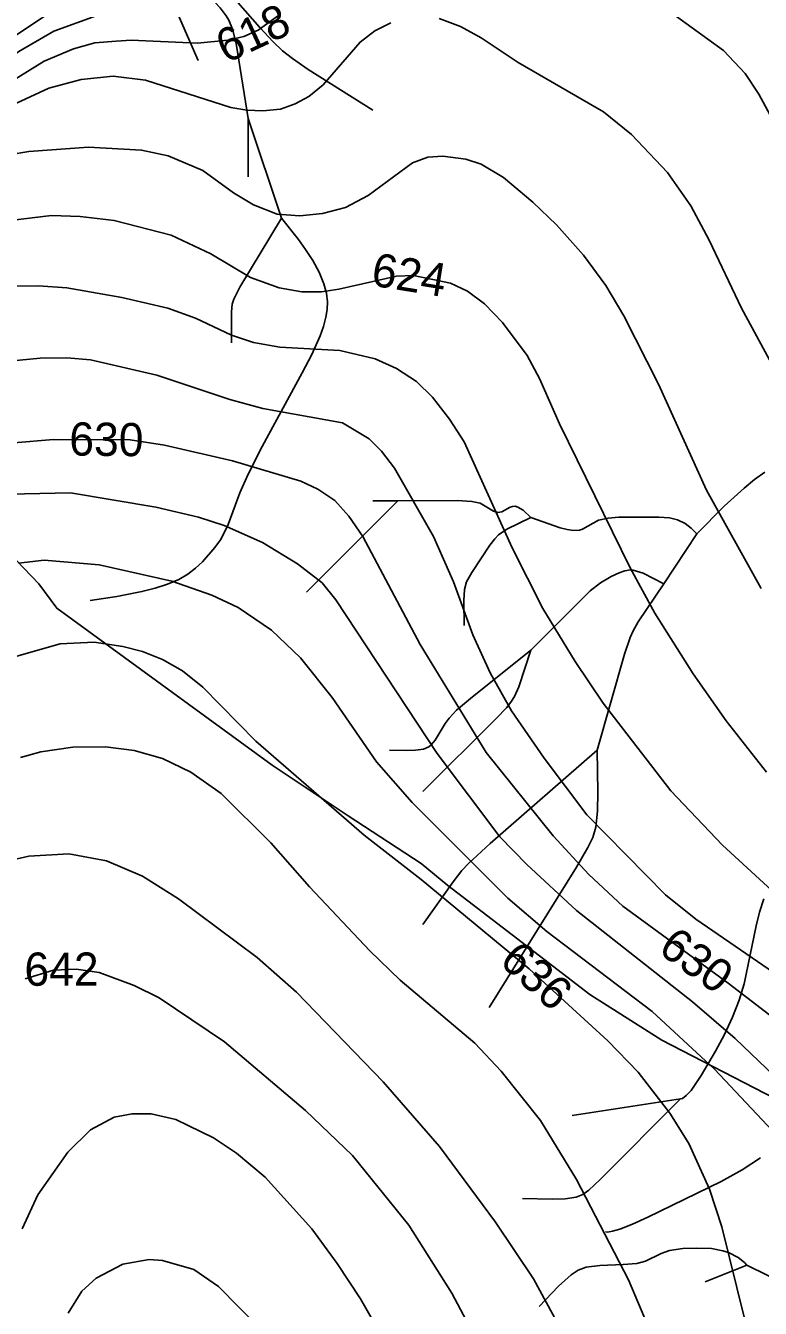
# Model space of a CAD drawing. Extents: x -709584 to -702006, y -1161789 to -1157496.
# Drawn here: x -705448.9 to -705227.9, y -1160555 to -1160169 of the extents above; entities that cross this region are included whole.
import ezdxf

# ---------------------------------------------------------------- set-up
doc = ezdxf.new("R2010")
doc.units = 0
for name, color, linetype in [('103_hranice KÚ', 7, 'Continuous'), ('120_vrstevnice hlavní', 7, 'Continuous'), ('121_vrstevnice hlavní_popis', 7, 'Continuous'), ('122_vrstevnice základní', 7, 'Continuous'), ('411_akumulovaný odtok', 7, 'Continuous')]:
    doc.layers.add(name, color=color, linetype=linetype)

msp = doc.modelspace()

# ---------------------------------------------------------------- linework, layer by layer
at = {"layer": '103_hranice KÚ'}
for points in [[(-705456.34, -1160325.18), (-705444.93, -1160337.04), (-705439.56, -1160344.33), (-705374.81, -1160391.61), (-705351.95, -1160406.86), (-705330, -1160421.18), (-705321.97, -1160427.78), (-705302.59, -1160442.66), (-705279.21, -1160460.62), (-705257.54, -1160474.3), (-705211.17, -1160498.29), (-705207.11, -1160500.76), (-705172.76, -1160521.04), (-705162.16, -1160528.05), (-705135.84, -1160545.5)], [(-705456.34, -1160325.18), (-705444.93, -1160337.04), (-705439.56, -1160344.33), (-705374.81, -1160391.61), (-705351.95, -1160406.86), (-705330, -1160421.18), (-705321.97, -1160427.78), (-705302.59, -1160442.66), (-705279.21, -1160460.62), (-705257.54, -1160474.3), (-705211.17, -1160498.29), (-705207.11, -1160500.76), (-705172.76, -1160521.04), (-705162.16, -1160528.05), (-705135.84, -1160545.5), (-705101.16, -1160482.07), (-705080.71, -1160463.73), (-705041.01, -1160428.26), (-704984.88, -1160378.73), (-704851.18, -1160381.92)]]:
    msp.add_lwpolyline(points, dxfattribs=at)
at = {"layer": '120_vrstevnice hlavní'}
for points in [[(-705339.08, -1160168.14), (-705343.93, -1160170.57), (-705348.34, -1160173.99), (-705359.46, -1160186.81), (-705363.73, -1160190.37), (-705367.87, -1160192.51), (-705372.31, -1160194.13), (-705377.56, -1160194.65), (-705382.4, -1160194.51), (-705387.25, -1160193.65), (-705412.9, -1160185.39), (-705422.58, -1160184.25), (-705432.27, -1160185.24), (-705441.96, -1160187.81), (-705451.65, -1160192.37)], [(-705172.36, -1160372.05), (-705214.12, -1160289.98), (-705233.64, -1160254.07), (-705243.33, -1160233.55), (-705248.88, -1160223.29), (-705255.87, -1160213.17), (-705266.7, -1160201.77), (-705275.1, -1160194.93), (-705300.75, -1160180.11), (-705311.87, -1160172.7), (-705318.14, -1160169.28), (-705324.55, -1160166.86)], [(-705452.51, -1160294.54), (-705440.54, -1160293.54), (-705417.46, -1160293.68), (-705407.2, -1160295.25), (-705386.68, -1160299.95), (-705366.16, -1160306.08), (-705361.03, -1160308.5), (-705355.9, -1160311.92), (-705351.76, -1160316.62), (-705347.49, -1160322.75), (-705330.25, -1160355.24), (-705310.44, -1160387.73), (-705290.21, -1160412.81), (-705279.52, -1160424.49), (-705269.26, -1160434.04), (-705237.63, -1160457.12), (-705194.45, -1160490.32), (-705165.95, -1160515.97), (-705124.06, -1160550.88), (-705114.8, -1160561.57), (-705109.81, -1160568.98), (-705104.11, -1160579.81)], [(-705459.92, -1160421.64), (-705447.95, -1160418.93), (-705435.98, -1160418.22), (-705424.58, -1160420.36), (-705413.75, -1160424.92), (-705402.92, -1160431.76), (-705379.27, -1160449.43), (-705367.44, -1160459.83), (-705341.36, -1160486.9), (-705324.41, -1160506.28), (-705307.59, -1160529.08), (-705296.19, -1160546.18), (-705271.4, -1160591.78), (-705247.89, -1160643.08), (-705239.34, -1160660.18), (-705223.52, -1160700.07), (-705216.4, -1160711.47), (-705208.13, -1160722.73), (-705196.59, -1160735.84), (-705180.44, -1160751.21), (-705167.25, -1160760.74), (-705123.2, -1160797.68)]]:
    msp.add_lwpolyline(points, dxfattribs=at)
at = {"layer": '122_vrstevnice základní'}
for points in [[(-705473.45, -1160189.8), (-705454.83, -1160173.91), (-705440.82, -1160164.58)], [(-705373.21, -1160166.17), (-705378.98, -1160170.42), (-705383.3, -1160172.32), (-705388.1, -1160173.42), (-705397.22, -1160174.27), (-705417.17, -1160173.42), (-705421.7, -1160173.7), (-705428.16, -1160174.2), (-705434.55, -1160175.98), (-705443.39, -1160179.69), (-705461.87, -1160191.2)], [(-705461.06, -1160183.82), (-705451, -1160176.79), (-705440.4, -1160170.71), (-705426.57, -1160165.72)], [(-705159.26, -1160306.51), (-705182.91, -1160274.59), (-705200.44, -1160249.51), (-705205.42, -1160240.39), (-705208.27, -1160234.83), (-705217.39, -1160215.31), (-705224.37, -1160197.07), (-705228.44, -1160189.62), (-705232.5, -1160183.39), (-705239.05, -1160176.55), (-705253.16, -1160166.29)], [(-705227.65, -1160338.42), (-705244.18, -1160308.79), (-705258.57, -1160276.87), (-705268.98, -1160256.35), (-705274.39, -1160247.23), (-705281.09, -1160238.11), (-705289.21, -1160228.99), (-705296.33, -1160222.15), (-705305.17, -1160214.74), (-705311.87, -1160210.75), (-705316.57, -1160209.18), (-705323.41, -1160208.33), (-705327.97, -1160208.61), (-705332.53, -1160210.32), (-705345.92, -1160220.15), (-705352.76, -1160223.72), (-705359.6, -1160225.57), (-705366.44, -1160226.28), (-705373.28, -1160225.71), (-705380.43, -1160222.98), (-705386.39, -1160219.3), (-705395.65, -1160212.6), (-705406.06, -1160208.19), (-705414.04, -1160206.48), (-705429.99, -1160205.62), (-705447.95, -1160206.9), (-705453.93, -1160207.9)], [(-705453.6, -1160227.62), (-705441.11, -1160226.14), (-705432.56, -1160226.42), (-705422.3, -1160227.71), (-705405.2, -1160232.12), (-705393.23, -1160237.68), (-705381.26, -1160244.8), (-705372.71, -1160247.94), (-705365.87, -1160249.08), (-705359.89, -1160249.08), (-705354.76, -1160248.37), (-705337.37, -1160244.38), (-705332.24, -1160244.24), (-705321.13, -1160246.52), (-705316, -1160248.94), (-705310.87, -1160252.78), (-705305.45, -1160258.34), (-705298.04, -1160268.32), (-705294.34, -1160275.16), (-705288.35, -1160288.84), (-705267.12, -1160332.16), (-705259.71, -1160345.83), (-705248.17, -1160364.07), (-705238.2, -1160378.18), (-705226.08, -1160393.71)], [(-705210.98, -1160441.73), (-705239.34, -1160415.66), (-705254.87, -1160399.27), (-705275.25, -1160372.91), (-705283.65, -1160360.37), (-705293.34, -1160344.41), (-705302.6, -1160326.17), (-705317, -1160294.25), (-705321.41, -1160287.41), (-705326.54, -1160280.86), (-705331.39, -1160276.15), (-705337.37, -1160272.16), (-705343.79, -1160269.31), (-705354.47, -1160266.75), (-705372.43, -1160265.75), (-705380.41, -1160264.33), (-705386.96, -1160262.19), (-705397.79, -1160257.06), (-705406.2, -1160254.07), (-705420.02, -1160250.79), (-705436.55, -1160247.94), (-705445.1, -1160247.37), (-705458.78, -1160247.51)], [(-705453.93, -1160270.03), (-705444.55, -1160269.12), (-705436.55, -1160269.03), (-705429.42, -1160269.6), (-705409.48, -1160274.16), (-705387.53, -1160281.57), (-705377.56, -1160284.28), (-705353.62, -1160288.55), (-705345.64, -1160293.4), (-705341.93, -1160297.1), (-705337.94, -1160302.23), (-705326.26, -1160322.75), (-705320.27, -1160336.43), (-705314.43, -1160352.39), (-705309.16, -1160363.79), (-705302.75, -1160375.19), (-705292.92, -1160389.44), (-705280.09, -1160406.54), (-705256.44, -1160430.62)], [(-705283.23, -1160435.32), (-705298.19, -1160421.5), (-705306.31, -1160413.09), (-705325.12, -1160388.01), (-705355.61, -1160341.84), (-705359.74, -1160336.72), (-705367.15, -1160331.02), (-705377.7, -1160324.6), (-705389.24, -1160319.47), (-705396.94, -1160316.91), (-705409.76, -1160313.92), (-705435.41, -1160309.64), (-705453.88, -1160310.03)], [(-705451.08, -1160330.73), (-705443.39, -1160329.88), (-705426.86, -1160331.3), (-705404.92, -1160336.15), (-705392.95, -1160340.42), (-705384.97, -1160344.12), (-705374.99, -1160350.96)], [(-705374.99, -1160350.96), (-705366.3, -1160359.23), (-705356.75, -1160371.2), (-705343.36, -1160390.58), (-705332.67, -1160402.83), (-705303.89, -1160431.62), (-705292.2, -1160441.59), (-705260.43, -1160465.67), (-705241.76, -1160483.06), (-705211.55, -1160515.12), (-705203, -1160527.09), (-705194.02, -1160543.05), (-705190.18, -1160552.17), (-705188.04, -1160559.01)], [(-705453.65, -1160359.37), (-705438.54, -1160355.1), (-705428.28, -1160354.53), (-705419.73, -1160355.81), (-705413.75, -1160357.38), (-705407.77, -1160359.8), (-705401.78, -1160363.22), (-705395.65, -1160368.06)], [(-705395.65, -1160368.06), (-705379.69, -1160384.31), (-705347.06, -1160412.66), (-705329.96, -1160425.92), (-705297.47, -1160452.85), (-705273.82, -1160474.51), (-705264.7, -1160483.91), (-705255.15, -1160496.31), (-705249.45, -1160505.43), (-705243.18, -1160519.11), (-705239.48, -1160530.51), (-705230.5, -1160566.99), (-705224.8, -1160587.5), (-705212.69, -1160619.42), (-705207.84, -1160630.82), (-705203.14, -1160639.94), (-705192.03, -1160658.18), (-705173.79, -1160686.11), (-705162.53, -1160708.91), (-705156.55, -1160718.03), (-705137.88, -1160740.69), (-705125.34, -1160753.65), (-705107.1, -1160774.17)], [(-705259.14, -1160566.42), (-705267.55, -1160546.47), (-705283.23, -1160516.26), (-705294.06, -1160498.45), (-705305.88, -1160483.63), (-705313.86, -1160475.22), (-705336.23, -1160456.27), (-705345.35, -1160447.43), (-705363.59, -1160428.2), (-705375.13, -1160414.94), (-705390.1, -1160400.12), (-705399.21, -1160393.71), (-705407.77, -1160389.58), (-705416.32, -1160387.16), (-705424.86, -1160386.02), (-705434.73, -1160386.18), (-705444.39, -1160387.58), (-705450.51, -1160389.29)], [(-705256.44, -1160430.62), (-705247.32, -1160437.89), (-705215.4, -1160459.83), (-705167.95, -1160496.17), (-705130.47, -1160523.1), (-705107.96, -1160540.48), (-705078.89, -1160564.14), (-705067.2, -1160575.39), (-705061.08, -1160582.95), (-705058.23, -1160589.78), (-705057.09, -1160594.34), (-705048.82, -1160644.5), (-705044.12, -1160662.74), (-705039.28, -1160676.42), (-705030.79, -1160706.37), (-705025.1, -1160726.57), (-705016.76, -1160751.66), (-705012.49, -1160763.06)], [(-705044.69, -1160794.41), (-705088.44, -1160740.54), (-705094.85, -1160730.28), (-705101.51, -1160716.67), (-705104.11, -1160709.76), (-705110.09, -1160684.12), (-705116.79, -1160663.6), (-705135.74, -1160617.43), (-705140.3, -1160602.04), (-705148.57, -1160566.13), (-705152.27, -1160555.87), (-705156.83, -1160548.18), (-705162.82, -1160540.48), (-705168.52, -1160534.78), (-705207.28, -1160500.87), (-705235.49, -1160473.79), (-705248.31, -1160462.82), (-705283.23, -1160435.32)], [(-705165.67, -1160775.31), (-705191.74, -1160755.93), (-705205.14, -1160744.53), (-705223.38, -1160730.14), (-705237.77, -1160717.46), (-705245.18, -1160709.48), (-705250.02, -1160702.64), (-705252.87, -1160697.51), (-705258.15, -1160685.54), (-705266.98, -1160661.6), (-705298.04, -1160593.2), (-705320.7, -1160550.46), (-705333.67, -1160529.94), (-705350.62, -1160508.99), (-705364.73, -1160495.45), (-705389.1, -1160474.79), (-705408.76, -1160461.54), (-705416.32, -1160457.83), (-705426.86, -1160453.99), (-705433.7, -1160452.99), (-705440.54, -1160453.28), (-705449.09, -1160455.84)], [(-705449.94, -1160531.08), (-705445.24, -1160520.82), (-705436.26, -1160507.99), (-705429.42, -1160501.29), (-705422.3, -1160497.45), (-705416.89, -1160496.45), (-705411.19, -1160496.45), (-705403.78, -1160498.16), (-705392.38, -1160503.72), (-705385.54, -1160508.28), (-705376.84, -1160515.54), (-705362.88, -1160531.08), (-705355.18, -1160541.48), (-705348.2, -1160552.17), (-705341.36, -1160564.14), (-705309.3, -1160627.97), (-705289.5, -1160677.85), (-705278.81, -1160695.8), (-705274.53, -1160701.78), (-705259.29, -1160717.89), (-705237.63, -1160735.41), (-705210.55, -1160753.79), (-705187.33, -1160775.03)], [(-705436.12, -1160556.44), (-705432.03, -1160549.88), (-705427.71, -1160545.9), (-705419.73, -1160541.76), (-705411.76, -1160540.34), (-705407.77, -1160540.62), (-705398.36, -1160543.33), (-705390.95, -1160548.46), (-705378.41, -1160561.14)]]:
    msp.add_lwpolyline(points, dxfattribs=at)
at = {"layer": '411_akumulovaný odtok'}
for p, q in [((-705381.99, -1160214.5), (-705381.99, -1160197)), ((-705371.99, -1160227), (-705381.99, -1160197)), ((-705364.49, -1160339.5), (-705336.99, -1160312)), ((-705344.49, -1160312), (-705336.99, -1160312)), ((-705256.99, -1160337), (-705246.99, -1160322)), ((-705284.49, -1160497), (-705251.99, -1160492)), ((-705244.49, -1160547), (-705231.99, -1160542)), ((-705231.99, -1160542), (-705201.99, -1160557))]:
    msp.add_line(p, q, dxfattribs=at)
for points in [[(-705396.99, -1160179.5), (-705404.44, -1160162.6), (-705406.56, -1160158.54), (-705408.2, -1160156), (-705413.93, -1160148.97), (-705441.99, -1160117)], [(-705344.49, -1160194.5), (-705363.97, -1160182.23), (-705368.67, -1160178.96), (-705371.63, -1160176.59), (-705374.47, -1160173.92), (-705378.49, -1160169.62), (-705400.51, -1160144.41), (-705404.59, -1160140.24), (-705406.27, -1160138.87), (-705408.24, -1160137.54), (-705412.78, -1160135.24), (-705417.24, -1160133.51), (-705421.99, -1160132)], [(-705381.99, -1160197), (-705385.59, -1160174.43), (-705386.69, -1160170.11), (-705387.8, -1160167.42), (-705388.58, -1160166.11), (-705390.44, -1160163.65), (-705393.64, -1160160.17), (-705421.99, -1160132)], [(-705429.49, -1160342), (-705421.53, -1160340.82), (-705413.95, -1160339.35), (-705410, -1160338.35), (-705406.23, -1160337.14), (-705402.85, -1160335.7), (-705400.12, -1160334.08), (-705397.87, -1160332.31), (-705395.76, -1160330.36), (-705391.98, -1160326.07), (-705390.36, -1160323.74), (-705388.97, -1160321.28), (-705388.02, -1160319.14), (-705384.49, -1160309.61), (-705381.97, -1160303.99), (-705377.75, -1160295.63), (-705365.74, -1160273.51), (-705362.89, -1160267.97), (-705360.37, -1160262.39), (-705359.35, -1160259.57), (-705358.6, -1160256.73), (-705358.25, -1160254.44), (-705358.17, -1160252.09), (-705358.48, -1160249.51), (-705359.2, -1160246.76), (-705360.66, -1160243.23), (-705362.57, -1160239.74), (-705364.71, -1160236.41), (-705366.88, -1160233.39), (-705371.99, -1160227)], [(-705386.99, -1160264.5), (-705387.03, -1160255.12), (-705386.77, -1160252.85), (-705386.33, -1160251.35), (-705384.47, -1160247.7), (-705371.99, -1160227)], [(-705246.99, -1160322), (-705238.81, -1160313.66), (-705232.8, -1160308.16), (-705229.65, -1160305.6), (-705226.54, -1160303.37)], [(-705336.99, -1160312), (-705319.08, -1160311.95), (-705314.69, -1160312.18), (-705312.24, -1160312.76), (-705308.19, -1160315.18), (-705306.93, -1160315.57), (-705305.69, -1160315.3), (-705303.19, -1160313.91), (-705302.48, -1160313.69), (-705301.69, -1160313.67), (-705300.87, -1160313.9), (-705299.25, -1160314.86), (-705296.99, -1160317)], [(-705316.99, -1160349.5), (-705317.1, -1160342.05), (-705316.9, -1160338.69), (-705316.29, -1160336.39), (-705314.76, -1160333.57), (-705309.3, -1160325.39), (-705307.83, -1160323.45), (-705306.73, -1160322.3), (-705304.16, -1160320.53), (-705296.99, -1160317)], [(-705296.99, -1160317), (-705288.14, -1160320.1), (-705286.01, -1160320.67), (-705284.11, -1160320.94), (-705282.3, -1160320.8), (-705281.48, -1160320.52), (-705276.65, -1160317.87), (-705273.66, -1160317.19), (-705270.48, -1160316.97), (-705266.14, -1160316.91), (-705258.51, -1160316.95), (-705255.28, -1160317.12), (-705252.84, -1160317.72), (-705250.54, -1160318.88), (-705248.7, -1160320.29), (-705246.99, -1160322)], [(-705296.99, -1160357), (-705279.12, -1160339.12), (-705276.05, -1160336.65), (-705272.84, -1160334.8), (-705270.36, -1160333.65), (-705268.69, -1160333.07), (-705267.02, -1160332.79), (-705266.18, -1160332.84), (-705263.21, -1160333.78), (-705256.99, -1160337)], [(-705276.99, -1160387), (-705268.79, -1160358.16), (-705267.12, -1160353.11), (-705266.24, -1160351.19), (-705264.67, -1160348.46), (-705256.99, -1160337)], [(-705339.49, -1160387), (-705334.35, -1160387.16), (-705331.65, -1160387.09), (-705329.3, -1160386.76), (-705327.62, -1160386.03), (-705326.95, -1160385.48), (-705325.79, -1160384.07), (-705322.73, -1160379.01), (-705321.58, -1160377.38), (-705319.33, -1160375.02), (-705315.13, -1160371.47), (-705296.99, -1160357)], [(-705329.49, -1160399.5), (-705307.28, -1160377.39), (-705304.32, -1160374.27), (-705302.98, -1160372.63), (-705301.87, -1160370.87), (-705300.6, -1160368.04), (-705296.99, -1160357)], [(-705329.49, -1160439.5), (-705320.35, -1160426.64), (-705317.69, -1160423.29), (-705315.74, -1160421.16), (-705309.24, -1160415.17), (-705276.99, -1160387)], [(-705309.49, -1160464.5), (-705283.19, -1160422.25), (-705279.78, -1160416.35), (-705278.37, -1160413.32), (-705277.44, -1160410.21), (-705276.87, -1160405.37), (-705276.77, -1160399.69), (-705276.99, -1160387)], [(-705251.99, -1160492), (-705251.37, -1160491.87), (-705250.25, -1160491), (-705248.79, -1160489.42), (-705245.72, -1160484.97), (-705241.4, -1160477.58), (-705238.73, -1160472.63), (-705236.27, -1160467.41), (-705234.34, -1160462.3), (-705232.85, -1160457.32), (-705229.2, -1160439.91), (-705228.14, -1160435.78), (-705226.86, -1160431.8)], [(-705299.49, -1160522), (-705290.53, -1160522.21), (-705286.61, -1160522.11), (-705283.33, -1160521.58), (-705281.34, -1160520.72), (-705279.52, -1160519.42), (-705276.11, -1160516.28), (-705251.99, -1160492)], [(-705274.49, -1160532), (-705273.93, -1160532.09), (-705272.44, -1160531.82), (-705270.16, -1160531.16), (-705266.35, -1160529.7), (-705261.74, -1160527.62), (-705239.73, -1160516.88), (-705233.41, -1160513.36), (-705227.84, -1160509.75)], [(-705294.49, -1160554.5), (-705288.6, -1160548.35), (-705284.88, -1160544.96), (-705282.72, -1160543.53), (-705280.3, -1160542.62), (-705276.23, -1160542.09), (-705269.18, -1160541.87), (-705265.05, -1160541.5), (-705262.45, -1160540.87), (-705257.74, -1160538.56), (-705255.27, -1160537.66), (-705251.23, -1160537.04), (-705247.02, -1160536.88), (-705242.65, -1160537.02), (-705239.24, -1160537.67), (-705237.55, -1160538.22), (-705234.64, -1160539.71), (-705232.68, -1160541.25), (-705231.99, -1160542)]]:
    msp.add_lwpolyline(points, dxfattribs=at)

# ---------------------------------------------------------------- texts
at = {"layer": '121_vrstevnice hlavní_popis'}
for s, rotation, p in [('618', 25.0182, (-705388.62, -1160180.51)), ('624', 350.7855, (-705345.33, -1160247.15)), ('630', 359.307, (-705435.85, -1160298.37)), ('630', 324.114, (-705259.06, -1160447.74)), ('636', 317.8457, (-705306.82, -1160451.08)), ('642', 0.0429, (-705449.29, -1160457.95))]:
    msp.add_text(s, height=10, rotation=rotation, dxfattribs=at).set_placement(p)

doc.saveas('drawing.dxf')
